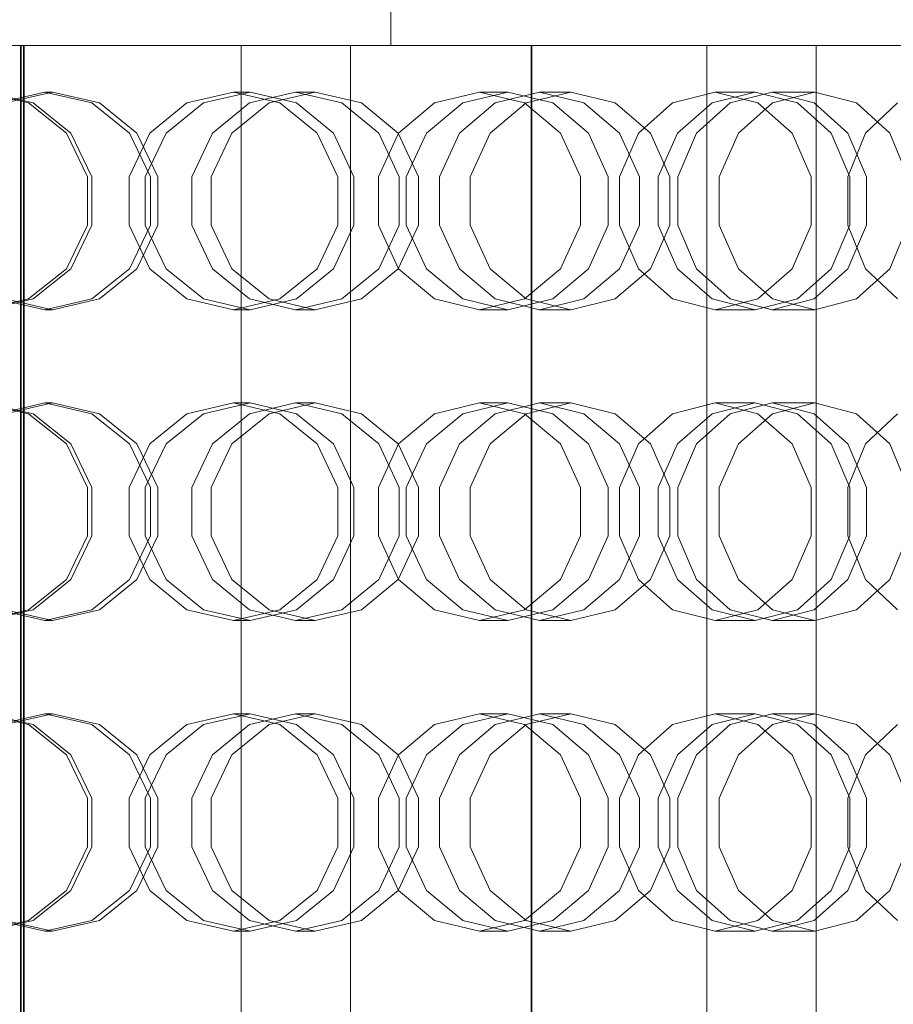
# Model space of a CAD drawing. Header units: millimetres. Extents: x -2233 to 61924, y -68080 to 6847.
# Tile 632 of 656: x 25276 to 25444, y -17985 to -17795. Entities that reach past the tile are written whole.
import ezdxf

# ---------------------------------------------------------------- set-up
doc = ezdxf.new("R2010")
doc.units = ezdxf.units.MM
doc.layers.add('COTAS_P', color=1, linetype='Continuous', lineweight=0)
doc.layers.add('superior_briquetadora', color=7, linetype='Continuous', lineweight=0)
doc.dimstyles.new('R19_100', dxfattribs={"dimtxt": 250, "dimasz": 150, "dimexe": 150, "dimexo": 80, "dimgap": 100, "dimtad": 1, "dimtih": 1, "dimtoh": 1, "dimdsep": 46, "dimcen": 0.09, "dimadec": 0, "dimazin": 0, "dimtfac": 1, "dimtdec": 4, "dimtofl": 0, "dimtmove": 0, "dimatfit": 3, "dimfxl": 1, "dimtolj": 1, "dimtzin": 0, "dimarcsym": 0})

# ---------------------------------------------------------------- blocks, each defined once
blk = doc.blocks.new('DIM_R28_34')
at = {"layer": 'COTAS_P'}
for p, q in [((24250.07, -17080), (24400.07, -17035)), ((26750.07, -17080), (26600.07, -17035)), ((24250.07, -17980), (24250.07, -17080)), ((24250.07, -17080), (26750.07, -17080)), ((24250.07, -17080), (24400.07, -17125)), ((26750.07, -17080), (26600.07, -17125)), ((26750.07, -17980), (26750.07, -17080))]:
    blk.add_line(p, q, dxfattribs=at)
blk.add_text('2500 P', height=250, dxfattribs=at).set_placement((25500.07, -16980))

msp = doc.modelspace()

# ---------------------------------------------------------------- linework, layer by layer
at = {"layer": 'superior_briquetadora'}
for p, q in [((25347.45, -17250), (25347.45, -17800)), ((25236.703, -17800), (25276.655, -17800)), ((25236.798, -17800), (25276.55, -17800)), ((25282.723, -17800), (25263.503, -17800)), ((25282.749, -17800), (25263.513, -17800)), ((25282.914, -17800), (25264.374, -17800)), ((25269.314, -17800), (25289.133, -17800)), ((25290.369, -17800), (25270.555, -17800)), ((25273.758, -17800), (25291.754, -17800)), ((25275.981, -17800), (25294.694, -17800)), ((25275.981, -18160), (25275.981, -17800)), ((25276.55, -17800), (25275.981, -17800)), ((25276.655, -17800), (25276.085, -17800)), ((25276.085, -17800), (25294.8, -17800)), ((25276.085, -18160), (25276.085, -17800)), ((25276.55, -17800), (25276.55, -18160)), ((25276.655, -18160), (25276.655, -17800)), ((25301.14, -17800), (25282.723, -17800)), ((25301.181, -17800), (25282.749, -17800)), ((25300.193, -17800), (25282.914, -17800)), ((25289.133, -17800), (25308.851, -17800)), ((25310.079, -17800), (25290.369, -17800)), ((25291.754, -17800), (25308.148, -17800)), ((25294.694, -17800), (25312.312, -17800)), ((25294.8, -17800), (25312.42, -17800)), ((25315.544, -17800), (25300.193, -17800)), ((25318.298, -17800), (25301.14, -17800)), ((25318.353, -17800), (25301.181, -17800)), ((25308.148, -17800), (25322.31, -17800)), ((25308.851, -17800), (25328.418, -17800)), ((25329.635, -17800), (25310.079, -17800)), ((25312.312, -17800), (25328.405, -17800)), ((25312.42, -17800), (25328.512, -17800)), ((25328.38, -17800), (25315.544, -17800)), ((25333.777, -17800), (25318.298, -17800)), ((25333.844, -17800), (25318.353, -17800)), ((25318.548, -18160), (25318.548, -17800)), ((25321.124, -17800), (25318.548, -17800)), ((25318.548, -17800), (25322.814, -17800)), ((25330.151, -17800), (25321.124, -17800)), ((25322.31, -17800), (25333.696, -17800)), ((25322.814, -17800), (25333.274, -17800)), ((25338.206, -17800), (25328.38, -17800)), ((25328.405, -17800), (25342.578, -17800)), ((25328.418, -17800), (25347.785, -17800)), ((25328.512, -17800), (25342.684, -17800)), ((25348.987, -17800), (25329.635, -17800)), ((25344.254, -17800), (25330.151, -17800)), ((25333.274, -17800), (25348.334, -17800)), ((25333.696, -17800), (25341.868, -17800)), ((25347.195, -17800), (25333.777, -17800)), ((25347.273, -17800), (25333.844, -17800)), ((25344.646, -17800), (25338.206, -17800)), ((25339.646, -18160), (25339.646, -17800)), ((25342.223, -17800), (25339.646, -17800)), ((25339.646, -17800), (25343.913, -17800)), ((25341.868, -17800), (25346.512, -17800)), ((25351.249, -17800), (25342.223, -17800)), ((25342.578, -17800), (25354.484, -17800)), ((25342.684, -17800), (25354.588, -17800)), ((25343.913, -17800), (25354.372, -17800)), ((25361.286, -17800), (25344.254, -17800)), ((25347.45, -17800), (25344.646, -17800)), ((25346.512, -17800), (25347.45, -17800)), ((25358.221, -17800), (25347.195, -17800)), ((25358.308, -17800), (25347.273, -17800)), ((25347.785, -17800), (25366.9, -17800)), ((25348.334, -17800), (25365.702, -17800)), ((25368.085, -17800), (25348.987, -17800)), ((25365.352, -17800), (25351.249, -17800)), ((25354.372, -17800), (25369.432, -17800)), ((25354.484, -17800), (25363.83, -17800)), ((25354.588, -17800), (25363.933, -17800)), ((25366.584, -17800), (25358.221, -17800)), ((25366.677, -17800), (25358.308, -17800)), ((25378.654, -17800), (25361.286, -17800)), ((25363.83, -17800), (25370.387, -17800)), ((25363.933, -17800), (25370.489, -17800)), ((25382.384, -17800), (25365.352, -17800)), ((25365.702, -17800), (25382.734, -17800)), ((25372.078, -17800), (25366.584, -17800)), ((25372.176, -17800), (25366.677, -17800)), ((25366.9, -17800), (25385.715, -17800)), ((25386.88, -17800), (25368.085, -17800)), ((25369.432, -17800), (25386.8, -17800)), ((25370.387, -17800), (25373.996, -17800)), ((25370.489, -17800), (25374.097, -17800)), ((25374.567, -17800), (25372.078, -17800)), ((25374.667, -17800), (25372.176, -17800)), ((25373.996, -17800), (25374.567, -17800)), ((25374.097, -17800), (25374.667, -17800)), ((25374.567, -17800), (25374.567, -18160)), ((25374.667, -18160), (25374.667, -17800)), ((25393.714, -17800), (25378.654, -17800)), ((25399.752, -17800), (25382.384, -17800)), ((25382.734, -17800), (25396.837, -17800)), ((25385.715, -17800), (25404.183, -17800)), ((25386.8, -17800), (25403.832, -17800)), ((25405.324, -17800), (25386.88, -17800)), ((25404.173, -17800), (25393.714, -17800)), ((25396.837, -17800), (25405.863, -17800)), ((25414.812, -17800), (25399.752, -17800)), ((25403.832, -17800), (25417.935, -17800)), ((25408.44, -17800), (25404.173, -17800)), ((25404.183, -17800), (25422.254, -17800)), ((25423.37, -17800), (25405.324, -17800)), ((25405.863, -17800), (25408.44, -17800)), ((25408.44, -18160), (25408.44, -17800)), ((25425.272, -17800), (25414.812, -17800)), ((25417.935, -17800), (25426.962, -17800)), ((25422.254, -17800), (25439.884, -17800)), ((25440.97, -17800), (25423.37, -17800)), ((25429.538, -17800), (25425.272, -17800)), ((25426.962, -17800), (25429.538, -17800)), ((25429.538, -18160), (25429.538, -17800)), ((25439.884, -17800), (25457.026, -17800)), ((25458.08, -17800), (25440.97, -17800)), ((25277.532, -17811.08), (25268.431, -17809)), ((25269.314, -17809), (25278.411, -17811.08)), ((25271.571, -17811.08), (25280.652, -17809)), ((25282.123, -17809), (25273.032, -17811.08)), ((25280.652, -17809), (25282.123, -17809)), ((25280.652, -17809), (25289.733, -17811.08)), ((25291.196, -17811.08), (25282.123, -17809)), ((25317.065, -17809), (25308.1, -17811.08)), ((25311.303, -17811.08), (25320.287, -17809)), ((25317.065, -17809), (25320.287, -17809)), ((25326.029, -17811.08), (25317.065, -17809)), ((25320.17, -17811.08), (25329.076, -17809)), ((25320.287, -17809), (25329.233, -17811.08)), ((25332.876, -17809), (25323.947, -17811.08)), ((25329.076, -17809), (25332.876, -17809)), ((25329.076, -17809), (25337.982, -17811.08)), ((25341.761, -17811.08), (25332.876, -17809)), ((25364.552, -17809), (25355.877, -17811.08)), ((25361.35, -17811.08), (25370.058, -17809)), ((25364.552, -17809), (25370.058, -17809)), ((25373.226, -17811.08), (25364.552, -17809)), ((25367.57, -17811.08), (25376.149, -17809)), ((25370.058, -17809), (25378.701, -17811.08)), ((25382.213, -17809), (25373.597, -17811.08)), ((25376.149, -17809), (25382.213, -17809)), ((25376.149, -17809), (25384.727, -17811.08)), ((25390.757, -17811.08), (25382.213, -17809)), ((25410.08, -17809), (25401.843, -17811.08)), ((25409.493, -17811.08), (25417.776, -17809)), ((25410.08, -17809), (25417.776, -17809)), ((25418.317, -17811.08), (25410.08, -17809)), ((25412.959, -17811.08), (25421.064, -17809)), ((25417.776, -17809), (25425.968, -17811.08)), ((25421.064, -17809), (25429.288, -17809)), ((25421.064, -17809), (25429.169, -17811.08)), ((25429.288, -17809), (25421.134, -17811.08)), ((25437.345, -17811.08), (25429.288, -17809)), ((25284.83, -17816.907), (25277.532, -17811.08)), ((25278.411, -17811.08), (25285.696, -17816.906)), ((25289.733, -17811.08), (25297.015, -17816.907)), ((25298.458, -17816.906), (25291.196, -17811.08)), ((25308.1, -17811.08), (25300.911, -17816.907)), ((25304.072, -17816.906), (25311.303, -17811.08)), ((25313.028, -17816.907), (25320.17, -17811.08)), ((25323.947, -17811.08), (25316.755, -17816.906)), ((25333.218, -17816.907), (25326.029, -17811.08)), ((25329.233, -17811.08), (25336.378, -17816.906)), ((25337.982, -17811.08), (25345.124, -17816.907)), ((25348.852, -17816.906), (25341.761, -17811.08)), ((25355.877, -17811.08), (25348.92, -17816.907)), ((25354.322, -17816.906), (25361.35, -17811.08)), ((25360.69, -17816.907), (25367.57, -17811.08)), ((25373.597, -17811.08), (25366.638, -17816.906)), ((25380.183, -17816.907), (25373.226, -17811.08)), ((25378.701, -17811.08), (25385.584, -17816.906)), ((25384.727, -17811.08), (25391.607, -17816.907)), ((25397.555, -17816.906), (25390.757, -17811.08)), ((25401.843, -17811.08), (25395.238, -17816.907)), ((25402.787, -17816.906), (25409.493, -17811.08)), ((25406.459, -17816.907), (25412.959, -17811.08)), ((25421.134, -17811.08), (25414.527, -17816.906)), ((25424.922, -17816.907), (25418.317, -17811.08)), ((25425.968, -17811.08), (25432.471, -17816.906)), ((25429.169, -17811.08), (25435.668, -17816.907)), ((25443.735, -17816.906), (25437.345, -17811.08)), ((25445.213, -17811.08), (25439.072, -17816.907)), ((25288.88, -17825.327), (25284.83, -17816.907)), ((25285.696, -17816.906), (25289.737, -17825.326)), ((25300.911, -17816.907), (25296.922, -17825.327)), ((25297.015, -17816.907), (25301.057, -17825.327)), ((25302.484, -17825.326), (25298.458, -17816.906)), ((25300.049, -17825.326), (25304.072, -17816.906)), ((25309.064, -17825.327), (25313.028, -17816.907)), ((25316.755, -17816.906), (25312.751, -17825.326)), ((25337.207, -17825.327), (25333.218, -17816.907)), ((25336.378, -17816.906), (25340.334, -17825.326)), ((25348.92, -17816.907), (25345.06, -17825.327)), ((25345.124, -17816.907), (25349.088, -17825.327)), ((25352.775, -17825.326), (25348.852, -17816.906)), ((25350.402, -17825.326), (25354.322, -17816.906)), ((25356.872, -17825.327), (25360.69, -17816.907)), ((25366.638, -17816.906), (25362.756, -17825.326)), ((25384.044, -17825.327), (25380.183, -17816.907)), ((25385.584, -17816.906), (25389.386, -17825.326)), ((25395.238, -17816.907), (25391.572, -17825.327)), ((25391.607, -17816.907), (25395.425, -17825.327)), ((25401.309, -17825.326), (25397.555, -17816.906)), ((25399.04, -17825.326), (25402.787, -17816.906)), ((25402.852, -17825.327), (25406.459, -17816.907)), ((25414.527, -17816.906), (25410.832, -17825.326)), ((25428.588, -17825.327), (25424.922, -17816.907)), ((25432.471, -17816.906), (25436.055, -17825.326)), ((25439.072, -17816.907), (25435.664, -17825.327)), ((25435.668, -17816.907), (25439.275, -17825.327)), ((25447.255, -17825.326), (25443.735, -17816.906)), ((25288.88, -17834.673), (25288.88, -17825.327)), ((25289.737, -17825.326), (25289.737, -17834.674)), ((25296.922, -17825.327), (25296.922, -17834.673)), ((25300.049, -17834.674), (25300.049, -17825.326)), ((25301.057, -17825.327), (25301.057, -17834.673)), ((25302.484, -17834.674), (25302.484, -17825.326)), ((25309.064, -17834.673), (25309.064, -17825.327)), ((25312.751, -17825.326), (25312.751, -17834.674)), ((25337.207, -17834.673), (25337.207, -17825.327)), ((25340.334, -17825.326), (25340.334, -17834.674)), ((25345.06, -17825.327), (25345.06, -17834.673)), ((25349.088, -17825.327), (25349.088, -17834.673)), ((25350.402, -17834.674), (25350.402, -17825.326)), ((25352.775, -17834.674), (25352.775, -17825.326)), ((25356.872, -17834.673), (25356.872, -17825.327)), ((25362.756, -17825.326), (25362.756, -17834.674)), ((25384.044, -17834.673), (25384.044, -17825.327)), ((25389.386, -17825.326), (25389.386, -17834.674)), ((25391.572, -17825.327), (25391.572, -17834.673)), ((25395.425, -17825.327), (25395.425, -17834.673)), ((25399.04, -17834.674), (25399.04, -17825.326)), ((25401.309, -17834.674), (25401.309, -17825.326)), ((25402.852, -17834.673), (25402.852, -17825.327)), ((25410.832, -17825.326), (25410.832, -17834.674)), ((25428.588, -17834.673), (25428.588, -17825.327)), ((25435.664, -17825.327), (25435.664, -17834.673)), ((25436.055, -17825.326), (25436.055, -17834.674)), ((25439.275, -17825.327), (25439.275, -17834.673)), ((25284.83, -17843.093), (25288.88, -17834.673)), ((25289.737, -17834.674), (25285.696, -17843.094)), ((25296.922, -17834.673), (25300.911, -17843.093)), ((25301.057, -17834.673), (25297.015, -17843.093)), ((25298.458, -17843.094), (25302.484, -17834.674)), ((25304.072, -17843.094), (25300.049, -17834.674)), ((25313.028, -17843.093), (25309.064, -17834.673)), ((25312.751, -17834.674), (25316.755, -17843.094)), ((25333.218, -17843.093), (25337.207, -17834.673)), ((25340.334, -17834.674), (25336.378, -17843.094)), ((25345.06, -17834.673), (25348.92, -17843.093)), ((25349.088, -17834.673), (25345.124, -17843.093)), ((25348.852, -17843.094), (25352.775, -17834.674)), ((25354.322, -17843.094), (25350.402, -17834.674)), ((25360.69, -17843.093), (25356.872, -17834.673)), ((25362.756, -17834.674), (25366.638, -17843.094)), ((25380.183, -17843.093), (25384.044, -17834.673)), ((25389.386, -17834.674), (25385.584, -17843.094)), ((25391.572, -17834.673), (25395.238, -17843.093)), ((25395.425, -17834.673), (25391.607, -17843.093)), ((25397.555, -17843.094), (25401.309, -17834.674)), ((25402.787, -17843.094), (25399.04, -17834.674)), ((25406.459, -17843.093), (25402.852, -17834.673)), ((25410.832, -17834.674), (25414.527, -17843.094)), ((25424.922, -17843.093), (25428.588, -17834.673)), ((25436.055, -17834.674), (25432.471, -17843.094)), ((25435.664, -17834.673), (25439.072, -17843.093)), ((25439.275, -17834.673), (25435.668, -17843.093)), ((25443.735, -17843.094), (25447.255, -17834.674)), ((25277.532, -17848.92), (25284.83, -17843.093)), ((25285.696, -17843.094), (25278.41, -17848.92)), ((25297.015, -17843.093), (25289.733, -17848.92)), ((25291.196, -17848.92), (25298.458, -17843.094)), ((25300.911, -17843.093), (25308.1, -17848.92)), ((25311.303, -17848.92), (25304.072, -17843.094)), ((25320.17, -17848.92), (25313.028, -17843.093)), ((25316.755, -17843.094), (25323.947, -17848.92)), ((25326.029, -17848.92), (25333.218, -17843.093)), ((25336.378, -17843.094), (25329.233, -17848.92)), ((25345.124, -17843.093), (25337.982, -17848.92)), ((25341.761, -17848.92), (25348.852, -17843.094)), ((25348.92, -17843.093), (25355.877, -17848.92)), ((25361.35, -17848.92), (25354.322, -17843.094)), ((25367.57, -17848.92), (25360.69, -17843.093)), ((25366.638, -17843.094), (25373.597, -17848.92)), ((25373.226, -17848.92), (25380.183, -17843.093)), ((25385.584, -17843.094), (25378.701, -17848.92)), ((25391.607, -17843.093), (25384.727, -17848.92)), ((25390.757, -17848.92), (25397.555, -17843.094)), ((25395.238, -17843.093), (25401.843, -17848.92)), ((25409.493, -17848.92), (25402.787, -17843.094)), ((25412.959, -17848.92), (25406.459, -17843.093)), ((25414.527, -17843.094), (25421.134, -17848.92)), ((25418.317, -17848.92), (25424.922, -17843.093)), ((25432.471, -17843.094), (25425.968, -17848.92)), ((25435.668, -17843.093), (25429.169, -17848.92)), ((25437.345, -17848.92), (25443.735, -17843.094)), ((25439.072, -17843.093), (25445.213, -17848.92)), ((25268.431, -17851), (25277.532, -17848.92)), ((25278.41, -17848.92), (25269.314, -17851)), ((25280.652, -17851), (25271.571, -17848.92)), ((25273.032, -17848.92), (25282.123, -17851)), ((25289.733, -17848.92), (25280.652, -17851)), ((25282.123, -17851), (25291.196, -17848.92)), ((25308.1, -17848.92), (25317.065, -17851)), ((25320.287, -17851), (25311.303, -17848.92)), ((25317.065, -17851), (25326.029, -17848.92)), ((25329.076, -17851), (25320.17, -17848.92)), ((25329.233, -17848.92), (25320.287, -17851)), ((25323.947, -17848.92), (25332.876, -17851)), ((25337.982, -17848.92), (25329.076, -17851)), ((25332.876, -17851), (25341.761, -17848.92)), ((25355.877, -17848.92), (25364.552, -17851)), ((25370.058, -17851), (25361.35, -17848.92)), ((25364.552, -17851), (25373.226, -17848.92)), ((25376.149, -17851), (25367.57, -17848.92)), ((25378.701, -17848.92), (25370.058, -17851)), ((25373.597, -17848.92), (25382.213, -17851)), ((25384.727, -17848.92), (25376.149, -17851)), ((25382.213, -17851), (25390.757, -17848.92)), ((25401.843, -17848.92), (25410.08, -17851)), ((25417.776, -17851), (25409.493, -17848.92)), ((25410.08, -17851), (25418.317, -17848.92)), ((25421.064, -17851), (25412.959, -17848.92)), ((25425.968, -17848.92), (25417.776, -17851)), ((25429.169, -17848.92), (25421.064, -17851)), ((25421.134, -17848.92), (25429.288, -17851)), ((25429.288, -17851), (25437.345, -17848.92)), ((25280.652, -17851), (25282.123, -17851)), ((25317.065, -17851), (25320.287, -17851)), ((25329.076, -17851), (25332.876, -17851)), ((25364.552, -17851), (25370.058, -17851)), ((25376.149, -17851), (25382.213, -17851)), ((25410.08, -17851), (25417.776, -17851)), ((25421.064, -17851), (25429.288, -17851)), ((25277.532, -17871.08), (25268.431, -17869)), ((25269.314, -17869), (25278.411, -17871.08)), ((25271.571, -17871.08), (25280.652, -17869)), ((25282.123, -17869), (25273.032, -17871.08)), ((25280.652, -17869), (25282.123, -17869)), ((25280.652, -17869), (25289.733, -17871.08)), ((25291.196, -17871.08), (25282.123, -17869)), ((25317.065, -17869), (25308.1, -17871.08)), ((25311.303, -17871.08), (25320.287, -17869)), ((25317.065, -17869), (25320.287, -17869)), ((25326.029, -17871.08), (25317.065, -17869)), ((25320.17, -17871.08), (25329.076, -17869)), ((25320.287, -17869), (25329.233, -17871.08)), ((25332.876, -17869), (25323.947, -17871.08)), ((25329.076, -17869), (25332.876, -17869)), ((25329.076, -17869), (25337.982, -17871.08)), ((25341.761, -17871.08), (25332.876, -17869)), ((25364.552, -17869), (25355.877, -17871.08)), ((25361.35, -17871.08), (25370.058, -17869)), ((25364.552, -17869), (25370.058, -17869)), ((25373.226, -17871.08), (25364.552, -17869)), ((25367.57, -17871.08), (25376.149, -17869)), ((25370.058, -17869), (25378.701, -17871.08)), ((25382.213, -17869), (25373.597, -17871.08)), ((25376.149, -17869), (25382.213, -17869)), ((25376.149, -17869), (25384.727, -17871.08)), ((25390.757, -17871.08), (25382.213, -17869)), ((25410.08, -17869), (25401.843, -17871.08)), ((25409.493, -17871.08), (25417.776, -17869)), ((25410.08, -17869), (25417.776, -17869)), ((25418.317, -17871.08), (25410.08, -17869)), ((25412.959, -17871.08), (25421.064, -17869)), ((25417.776, -17869), (25425.968, -17871.08)), ((25421.064, -17869), (25429.288, -17869)), ((25421.064, -17869), (25429.169, -17871.08)), ((25429.288, -17869), (25421.134, -17871.08)), ((25437.345, -17871.08), (25429.288, -17869)), ((25284.83, -17876.907), (25277.532, -17871.08)), ((25278.411, -17871.08), (25285.696, -17876.906)), ((25289.733, -17871.08), (25297.015, -17876.907)), ((25298.458, -17876.906), (25291.196, -17871.08)), ((25308.1, -17871.08), (25300.911, -17876.907)), ((25304.072, -17876.906), (25311.303, -17871.08)), ((25313.028, -17876.907), (25320.17, -17871.08)), ((25323.947, -17871.08), (25316.755, -17876.906)), ((25333.218, -17876.907), (25326.029, -17871.08)), ((25329.233, -17871.08), (25336.378, -17876.906)), ((25337.982, -17871.08), (25345.124, -17876.907)), ((25348.852, -17876.906), (25341.761, -17871.08)), ((25355.877, -17871.08), (25348.92, -17876.907)), ((25354.322, -17876.906), (25361.35, -17871.08)), ((25360.69, -17876.907), (25367.57, -17871.08)), ((25373.597, -17871.08), (25366.638, -17876.906)), ((25380.183, -17876.907), (25373.226, -17871.08)), ((25378.701, -17871.08), (25385.584, -17876.906)), ((25384.727, -17871.08), (25391.607, -17876.907)), ((25397.555, -17876.906), (25390.757, -17871.08)), ((25401.843, -17871.08), (25395.238, -17876.907)), ((25402.787, -17876.906), (25409.493, -17871.08)), ((25406.459, -17876.907), (25412.959, -17871.08)), ((25421.134, -17871.08), (25414.527, -17876.906)), ((25424.922, -17876.907), (25418.317, -17871.08)), ((25425.968, -17871.08), (25432.471, -17876.906)), ((25429.169, -17871.08), (25435.668, -17876.907)), ((25443.735, -17876.906), (25437.345, -17871.08)), ((25445.213, -17871.08), (25439.072, -17876.907)), ((25288.88, -17885.327), (25284.83, -17876.907)), ((25285.696, -17876.906), (25289.737, -17885.326)), ((25300.911, -17876.907), (25296.922, -17885.327)), ((25297.015, -17876.907), (25301.057, -17885.327)), ((25302.484, -17885.326), (25298.458, -17876.906)), ((25300.049, -17885.326), (25304.072, -17876.906)), ((25309.064, -17885.327), (25313.028, -17876.907)), ((25316.755, -17876.906), (25312.751, -17885.326)), ((25337.207, -17885.327), (25333.218, -17876.907)), ((25336.378, -17876.906), (25340.334, -17885.326)), ((25348.92, -17876.907), (25345.06, -17885.327)), ((25345.124, -17876.907), (25349.088, -17885.327)), ((25352.775, -17885.326), (25348.852, -17876.906)), ((25350.402, -17885.326), (25354.322, -17876.906)), ((25356.872, -17885.327), (25360.69, -17876.907)), ((25366.638, -17876.906), (25362.756, -17885.326)), ((25384.044, -17885.327), (25380.183, -17876.907)), ((25385.584, -17876.906), (25389.386, -17885.326)), ((25395.238, -17876.907), (25391.572, -17885.327)), ((25391.607, -17876.907), (25395.425, -17885.327)), ((25401.309, -17885.326), (25397.555, -17876.906)), ((25399.04, -17885.326), (25402.787, -17876.906)), ((25402.852, -17885.327), (25406.459, -17876.907)), ((25414.527, -17876.906), (25410.832, -17885.326)), ((25428.588, -17885.327), (25424.922, -17876.907)), ((25432.471, -17876.906), (25436.055, -17885.326)), ((25439.072, -17876.907), (25435.664, -17885.327)), ((25435.668, -17876.907), (25439.275, -17885.327)), ((25447.255, -17885.326), (25443.735, -17876.906)), ((25288.88, -17894.673), (25288.88, -17885.327)), ((25289.737, -17885.326), (25289.737, -17894.674)), ((25296.922, -17885.327), (25296.922, -17894.673)), ((25300.049, -17894.674), (25300.049, -17885.326)), ((25301.057, -17885.327), (25301.057, -17894.673)), ((25302.484, -17894.674), (25302.484, -17885.326)), ((25309.064, -17894.673), (25309.064, -17885.327)), ((25312.751, -17885.326), (25312.751, -17894.674)), ((25337.207, -17894.673), (25337.207, -17885.327)), ((25340.334, -17885.326), (25340.334, -17894.674)), ((25345.06, -17885.327), (25345.06, -17894.673)), ((25349.088, -17885.327), (25349.088, -17894.673)), ((25350.402, -17894.674), (25350.402, -17885.326)), ((25352.775, -17894.674), (25352.775, -17885.326)), ((25356.872, -17894.673), (25356.872, -17885.327)), ((25362.756, -17885.326), (25362.756, -17894.674)), ((25384.044, -17894.673), (25384.044, -17885.327)), ((25389.386, -17885.326), (25389.386, -17894.674)), ((25391.572, -17885.327), (25391.572, -17894.673)), ((25395.425, -17885.327), (25395.425, -17894.673)), ((25399.04, -17894.674), (25399.04, -17885.326)), ((25401.309, -17894.674), (25401.309, -17885.326)), ((25402.852, -17894.673), (25402.852, -17885.327)), ((25410.832, -17885.326), (25410.832, -17894.674)), ((25428.588, -17894.673), (25428.588, -17885.327)), ((25435.664, -17885.327), (25435.664, -17894.673)), ((25436.055, -17885.326), (25436.055, -17894.674)), ((25439.275, -17885.327), (25439.275, -17894.673)), ((25284.83, -17903.093), (25288.88, -17894.673)), ((25289.737, -17894.674), (25285.696, -17903.094)), ((25296.922, -17894.673), (25300.911, -17903.093)), ((25301.057, -17894.673), (25297.015, -17903.093)), ((25298.458, -17903.094), (25302.484, -17894.674)), ((25304.072, -17903.094), (25300.049, -17894.674)), ((25313.028, -17903.093), (25309.064, -17894.673)), ((25312.751, -17894.674), (25316.755, -17903.094)), ((25333.218, -17903.093), (25337.207, -17894.673)), ((25340.334, -17894.674), (25336.378, -17903.094)), ((25345.06, -17894.673), (25348.92, -17903.093)), ((25349.088, -17894.673), (25345.124, -17903.093)), ((25348.852, -17903.094), (25352.775, -17894.674)), ((25354.322, -17903.094), (25350.402, -17894.674)), ((25360.69, -17903.093), (25356.872, -17894.673)), ((25362.756, -17894.674), (25366.638, -17903.094)), ((25380.183, -17903.093), (25384.044, -17894.673)), ((25389.386, -17894.674), (25385.584, -17903.094)), ((25391.572, -17894.673), (25395.238, -17903.093)), ((25395.425, -17894.673), (25391.607, -17903.093)), ((25397.555, -17903.094), (25401.309, -17894.674)), ((25402.787, -17903.094), (25399.04, -17894.674)), ((25406.459, -17903.093), (25402.852, -17894.673)), ((25410.832, -17894.674), (25414.527, -17903.094)), ((25424.922, -17903.093), (25428.588, -17894.673)), ((25436.055, -17894.674), (25432.471, -17903.094)), ((25435.664, -17894.673), (25439.072, -17903.093)), ((25439.275, -17894.673), (25435.668, -17903.093)), ((25443.735, -17903.094), (25447.255, -17894.674)), ((25277.532, -17908.92), (25284.83, -17903.093)), ((25285.696, -17903.094), (25278.41, -17908.92)), ((25297.015, -17903.093), (25289.733, -17908.92)), ((25291.196, -17908.92), (25298.458, -17903.094)), ((25300.911, -17903.093), (25308.1, -17908.92)), ((25311.303, -17908.92), (25304.072, -17903.094)), ((25320.17, -17908.92), (25313.028, -17903.093)), ((25316.755, -17903.094), (25323.947, -17908.92)), ((25326.029, -17908.92), (25333.218, -17903.093)), ((25336.378, -17903.094), (25329.233, -17908.92)), ((25345.124, -17903.093), (25337.982, -17908.92)), ((25341.761, -17908.92), (25348.852, -17903.094)), ((25348.92, -17903.093), (25355.877, -17908.92)), ((25361.35, -17908.92), (25354.322, -17903.094)), ((25367.57, -17908.92), (25360.69, -17903.093)), ((25366.638, -17903.094), (25373.597, -17908.92)), ((25373.226, -17908.92), (25380.183, -17903.093)), ((25385.584, -17903.094), (25378.701, -17908.92)), ((25391.607, -17903.093), (25384.727, -17908.92)), ((25390.757, -17908.92), (25397.555, -17903.094)), ((25395.238, -17903.093), (25401.843, -17908.92)), ((25409.493, -17908.92), (25402.787, -17903.094)), ((25412.959, -17908.92), (25406.459, -17903.093)), ((25414.527, -17903.094), (25421.134, -17908.92)), ((25418.317, -17908.92), (25424.922, -17903.093)), ((25432.471, -17903.094), (25425.968, -17908.92)), ((25435.668, -17903.093), (25429.169, -17908.92)), ((25437.345, -17908.92), (25443.735, -17903.094)), ((25439.072, -17903.093), (25445.213, -17908.92)), ((25268.431, -17911), (25277.532, -17908.92)), ((25278.41, -17908.92), (25269.314, -17911)), ((25280.652, -17911), (25271.571, -17908.92)), ((25273.032, -17908.92), (25282.123, -17911)), ((25289.733, -17908.92), (25280.652, -17911)), ((25282.123, -17911), (25291.196, -17908.92)), ((25308.1, -17908.92), (25317.065, -17911)), ((25320.287, -17911), (25311.303, -17908.92)), ((25317.065, -17911), (25326.029, -17908.92)), ((25329.076, -17911), (25320.17, -17908.92)), ((25329.233, -17908.92), (25320.287, -17911)), ((25323.947, -17908.92), (25332.876, -17911)), ((25337.982, -17908.92), (25329.076, -17911)), ((25332.876, -17911), (25341.761, -17908.92)), ((25355.877, -17908.92), (25364.552, -17911)), ((25370.058, -17911), (25361.35, -17908.92)), ((25364.552, -17911), (25373.226, -17908.92)), ((25376.149, -17911), (25367.57, -17908.92)), ((25378.701, -17908.92), (25370.058, -17911)), ((25373.597, -17908.92), (25382.213, -17911)), ((25384.727, -17908.92), (25376.149, -17911)), ((25382.213, -17911), (25390.757, -17908.92)), ((25401.843, -17908.92), (25410.08, -17911)), ((25417.776, -17911), (25409.493, -17908.92)), ((25410.08, -17911), (25418.317, -17908.92)), ((25421.064, -17911), (25412.959, -17908.92)), ((25425.968, -17908.92), (25417.776, -17911)), ((25429.169, -17908.92), (25421.064, -17911)), ((25421.134, -17908.92), (25429.288, -17911)), ((25429.288, -17911), (25437.345, -17908.92)), ((25280.652, -17911), (25282.123, -17911)), ((25317.065, -17911), (25320.287, -17911)), ((25329.076, -17911), (25332.876, -17911)), ((25364.552, -17911), (25370.058, -17911)), ((25376.149, -17911), (25382.213, -17911)), ((25410.08, -17911), (25417.776, -17911)), ((25421.064, -17911), (25429.288, -17911)), ((25277.532, -17931.08), (25268.431, -17929)), ((25269.314, -17929), (25278.411, -17931.08)), ((25271.571, -17931.08), (25280.652, -17929)), ((25282.123, -17929), (25273.032, -17931.08)), ((25280.652, -17929), (25282.123, -17929)), ((25280.652, -17929), (25289.733, -17931.08)), ((25291.196, -17931.08), (25282.123, -17929)), ((25317.065, -17929), (25308.1, -17931.08)), ((25311.303, -17931.08), (25320.287, -17929)), ((25317.065, -17929), (25320.287, -17929)), ((25326.029, -17931.08), (25317.065, -17929)), ((25320.17, -17931.08), (25329.076, -17929)), ((25320.287, -17929), (25329.233, -17931.08)), ((25332.876, -17929), (25323.947, -17931.08)), ((25329.076, -17929), (25332.876, -17929)), ((25329.076, -17929), (25337.982, -17931.08)), ((25341.761, -17931.08), (25332.876, -17929)), ((25364.552, -17929), (25355.877, -17931.08)), ((25361.35, -17931.08), (25370.058, -17929)), ((25364.552, -17929), (25370.058, -17929)), ((25373.226, -17931.08), (25364.552, -17929)), ((25367.57, -17931.08), (25376.149, -17929)), ((25370.058, -17929), (25378.701, -17931.08)), ((25382.213, -17929), (25373.597, -17931.08)), ((25376.149, -17929), (25382.213, -17929)), ((25376.149, -17929), (25384.727, -17931.08)), ((25390.757, -17931.08), (25382.213, -17929)), ((25410.08, -17929), (25401.843, -17931.08)), ((25409.493, -17931.08), (25417.776, -17929)), ((25410.08, -17929), (25417.776, -17929)), ((25418.317, -17931.08), (25410.08, -17929)), ((25412.959, -17931.08), (25421.064, -17929)), ((25417.776, -17929), (25425.968, -17931.08)), ((25421.064, -17929), (25429.288, -17929)), ((25421.064, -17929), (25429.169, -17931.08)), ((25429.288, -17929), (25421.134, -17931.08)), ((25437.345, -17931.08), (25429.288, -17929)), ((25284.83, -17936.907), (25277.532, -17931.08)), ((25278.411, -17931.08), (25285.696, -17936.906)), ((25289.733, -17931.08), (25297.015, -17936.907)), ((25298.458, -17936.906), (25291.196, -17931.08)), ((25308.1, -17931.08), (25300.911, -17936.907)), ((25304.072, -17936.906), (25311.303, -17931.08)), ((25313.028, -17936.907), (25320.17, -17931.08)), ((25323.947, -17931.08), (25316.755, -17936.906)), ((25333.218, -17936.907), (25326.029, -17931.08)), ((25329.233, -17931.08), (25336.378, -17936.906)), ((25337.982, -17931.08), (25345.124, -17936.907)), ((25348.852, -17936.906), (25341.761, -17931.08)), ((25355.877, -17931.08), (25348.92, -17936.907)), ((25354.322, -17936.906), (25361.35, -17931.08)), ((25360.69, -17936.907), (25367.57, -17931.08)), ((25373.597, -17931.08), (25366.638, -17936.906)), ((25380.183, -17936.907), (25373.226, -17931.08)), ((25378.701, -17931.08), (25385.584, -17936.906)), ((25384.727, -17931.08), (25391.607, -17936.907)), ((25397.555, -17936.906), (25390.757, -17931.08)), ((25401.843, -17931.08), (25395.238, -17936.907)), ((25402.787, -17936.906), (25409.493, -17931.08)), ((25406.459, -17936.907), (25412.959, -17931.08)), ((25421.134, -17931.08), (25414.527, -17936.906)), ((25424.922, -17936.907), (25418.317, -17931.08)), ((25425.968, -17931.08), (25432.471, -17936.906)), ((25429.169, -17931.08), (25435.668, -17936.907)), ((25443.735, -17936.906), (25437.345, -17931.08)), ((25445.213, -17931.08), (25439.072, -17936.907)), ((25288.88, -17945.327), (25284.83, -17936.907)), ((25285.696, -17936.906), (25289.737, -17945.326)), ((25300.911, -17936.907), (25296.922, -17945.327)), ((25297.015, -17936.907), (25301.057, -17945.327)), ((25302.484, -17945.326), (25298.458, -17936.906)), ((25300.049, -17945.326), (25304.072, -17936.906)), ((25309.064, -17945.327), (25313.028, -17936.907)), ((25316.755, -17936.906), (25312.751, -17945.326)), ((25337.207, -17945.327), (25333.218, -17936.907)), ((25336.378, -17936.906), (25340.334, -17945.326)), ((25348.92, -17936.907), (25345.06, -17945.327)), ((25345.124, -17936.907), (25349.088, -17945.327)), ((25352.775, -17945.326), (25348.852, -17936.906)), ((25350.402, -17945.326), (25354.322, -17936.906)), ((25356.872, -17945.327), (25360.69, -17936.907)), ((25366.638, -17936.906), (25362.756, -17945.326)), ((25384.044, -17945.327), (25380.183, -17936.907)), ((25385.584, -17936.906), (25389.386, -17945.326)), ((25395.238, -17936.907), (25391.572, -17945.327)), ((25391.607, -17936.907), (25395.425, -17945.327)), ((25401.309, -17945.326), (25397.555, -17936.906)), ((25399.04, -17945.326), (25402.787, -17936.906)), ((25402.852, -17945.327), (25406.459, -17936.907)), ((25414.527, -17936.906), (25410.832, -17945.326)), ((25428.588, -17945.327), (25424.922, -17936.907)), ((25432.471, -17936.906), (25436.055, -17945.326)), ((25439.072, -17936.907), (25435.664, -17945.327)), ((25435.668, -17936.907), (25439.275, -17945.327)), ((25447.255, -17945.326), (25443.735, -17936.906)), ((25288.88, -17954.673), (25288.88, -17945.327)), ((25289.737, -17945.326), (25289.737, -17954.674)), ((25296.922, -17945.327), (25296.922, -17954.673)), ((25300.049, -17954.674), (25300.049, -17945.326)), ((25301.057, -17945.327), (25301.057, -17954.673)), ((25302.484, -17954.674), (25302.484, -17945.326)), ((25309.064, -17954.673), (25309.064, -17945.327)), ((25312.751, -17945.326), (25312.751, -17954.674)), ((25337.207, -17954.673), (25337.207, -17945.327)), ((25340.334, -17945.326), (25340.334, -17954.674)), ((25345.06, -17945.327), (25345.06, -17954.673)), ((25349.088, -17945.327), (25349.088, -17954.673)), ((25350.402, -17954.674), (25350.402, -17945.326)), ((25352.775, -17954.674), (25352.775, -17945.326)), ((25356.872, -17954.673), (25356.872, -17945.327)), ((25362.756, -17945.326), (25362.756, -17954.674)), ((25384.044, -17954.673), (25384.044, -17945.327)), ((25389.386, -17945.326), (25389.386, -17954.674)), ((25391.572, -17945.327), (25391.572, -17954.673)), ((25395.425, -17945.327), (25395.425, -17954.673)), ((25399.04, -17954.674), (25399.04, -17945.326)), ((25401.309, -17954.674), (25401.309, -17945.326)), ((25402.852, -17954.673), (25402.852, -17945.327)), ((25410.832, -17945.326), (25410.832, -17954.674)), ((25428.588, -17954.673), (25428.588, -17945.327)), ((25435.664, -17945.327), (25435.664, -17954.673)), ((25436.055, -17945.326), (25436.055, -17954.674)), ((25439.275, -17945.327), (25439.275, -17954.673)), ((25284.83, -17963.093), (25288.88, -17954.673)), ((25289.737, -17954.674), (25285.696, -17963.094)), ((25296.922, -17954.673), (25300.911, -17963.093)), ((25301.057, -17954.673), (25297.015, -17963.093)), ((25298.458, -17963.094), (25302.484, -17954.674)), ((25304.072, -17963.094), (25300.049, -17954.674)), ((25313.028, -17963.093), (25309.064, -17954.673)), ((25312.751, -17954.674), (25316.755, -17963.094)), ((25333.218, -17963.093), (25337.207, -17954.673)), ((25340.334, -17954.674), (25336.378, -17963.094)), ((25345.06, -17954.673), (25348.92, -17963.093)), ((25349.088, -17954.673), (25345.124, -17963.093)), ((25348.852, -17963.094), (25352.775, -17954.674)), ((25354.322, -17963.094), (25350.402, -17954.674)), ((25360.69, -17963.093), (25356.872, -17954.673)), ((25362.756, -17954.674), (25366.638, -17963.094)), ((25380.183, -17963.093), (25384.044, -17954.673)), ((25389.386, -17954.674), (25385.584, -17963.094)), ((25391.572, -17954.673), (25395.238, -17963.093)), ((25395.425, -17954.673), (25391.607, -17963.093)), ((25397.555, -17963.094), (25401.309, -17954.674)), ((25402.787, -17963.094), (25399.04, -17954.674)), ((25406.459, -17963.093), (25402.852, -17954.673)), ((25410.832, -17954.674), (25414.527, -17963.094)), ((25424.922, -17963.093), (25428.588, -17954.673)), ((25436.055, -17954.674), (25432.471, -17963.094)), ((25435.664, -17954.673), (25439.072, -17963.093)), ((25439.275, -17954.673), (25435.668, -17963.093)), ((25443.735, -17963.094), (25447.255, -17954.674)), ((25277.532, -17968.92), (25284.83, -17963.093)), ((25285.696, -17963.094), (25278.41, -17968.92)), ((25297.015, -17963.093), (25289.733, -17968.92)), ((25291.196, -17968.92), (25298.458, -17963.094)), ((25300.911, -17963.093), (25308.1, -17968.92)), ((25311.303, -17968.92), (25304.072, -17963.094)), ((25320.17, -17968.92), (25313.028, -17963.093)), ((25316.755, -17963.094), (25323.947, -17968.92)), ((25326.029, -17968.92), (25333.218, -17963.093)), ((25336.378, -17963.094), (25329.233, -17968.92)), ((25345.124, -17963.093), (25337.982, -17968.92)), ((25341.761, -17968.92), (25348.852, -17963.094)), ((25348.92, -17963.093), (25355.877, -17968.92)), ((25361.35, -17968.92), (25354.322, -17963.094)), ((25367.57, -17968.92), (25360.69, -17963.093)), ((25366.638, -17963.094), (25373.597, -17968.92)), ((25373.226, -17968.92), (25380.183, -17963.093)), ((25385.584, -17963.094), (25378.701, -17968.92)), ((25391.607, -17963.093), (25384.727, -17968.92)), ((25390.757, -17968.92), (25397.555, -17963.094)), ((25395.238, -17963.093), (25401.843, -17968.92)), ((25409.493, -17968.92), (25402.787, -17963.094)), ((25412.959, -17968.92), (25406.459, -17963.093)), ((25414.527, -17963.094), (25421.134, -17968.92)), ((25418.317, -17968.92), (25424.922, -17963.093)), ((25432.471, -17963.094), (25425.968, -17968.92)), ((25435.668, -17963.093), (25429.169, -17968.92)), ((25437.345, -17968.92), (25443.735, -17963.094)), ((25439.072, -17963.093), (25445.213, -17968.92)), ((25268.431, -17971), (25277.532, -17968.92)), ((25278.41, -17968.92), (25269.314, -17971)), ((25280.652, -17971), (25271.571, -17968.92)), ((25273.032, -17968.92), (25282.123, -17971)), ((25289.733, -17968.92), (25280.652, -17971)), ((25282.123, -17971), (25291.196, -17968.92)), ((25308.1, -17968.92), (25317.065, -17971)), ((25320.287, -17971), (25311.303, -17968.92)), ((25317.065, -17971), (25326.029, -17968.92)), ((25329.076, -17971), (25320.17, -17968.92)), ((25329.233, -17968.92), (25320.287, -17971)), ((25323.947, -17968.92), (25332.876, -17971)), ((25337.982, -17968.92), (25329.076, -17971)), ((25332.876, -17971), (25341.761, -17968.92)), ((25355.877, -17968.92), (25364.552, -17971)), ((25370.058, -17971), (25361.35, -17968.92)), ((25364.552, -17971), (25373.226, -17968.92)), ((25376.149, -17971), (25367.57, -17968.92)), ((25378.701, -17968.92), (25370.058, -17971)), ((25373.597, -17968.92), (25382.213, -17971)), ((25384.727, -17968.92), (25376.149, -17971)), ((25382.213, -17971), (25390.757, -17968.92)), ((25401.843, -17968.92), (25410.08, -17971)), ((25417.776, -17971), (25409.493, -17968.92)), ((25410.08, -17971), (25418.317, -17968.92)), ((25421.064, -17971), (25412.959, -17968.92)), ((25425.968, -17968.92), (25417.776, -17971)), ((25429.169, -17968.92), (25421.064, -17971)), ((25421.134, -17968.92), (25429.288, -17971)), ((25429.288, -17971), (25437.345, -17968.92)), ((25280.652, -17971), (25282.123, -17971)), ((25317.065, -17971), (25320.287, -17971)), ((25329.076, -17971), (25332.876, -17971)), ((25364.552, -17971), (25370.058, -17971)), ((25376.149, -17971), (25382.213, -17971)), ((25410.08, -17971), (25417.776, -17971)), ((25421.064, -17971), (25429.288, -17971))]:
    msp.add_line(p, q, dxfattribs=at)

# ---------------------------------------------------------------- dimensions: what is measured, and where the dimension line sits
at = {"layer": 'COTAS_P'}
dim = msp.add_aligned_dim(p1=(24250.067, -17980), p2=(26750.067, -17980), distance=900, text='<> P', dimstyle='R19_100', dxfattribs=at)
dim.commit()
dim.dimension.update_dxf_attribs({"geometry": 'DIM_R28_34', "text_midpoint": (25500.067, -17080)})

doc.saveas('drawing.dxf')
